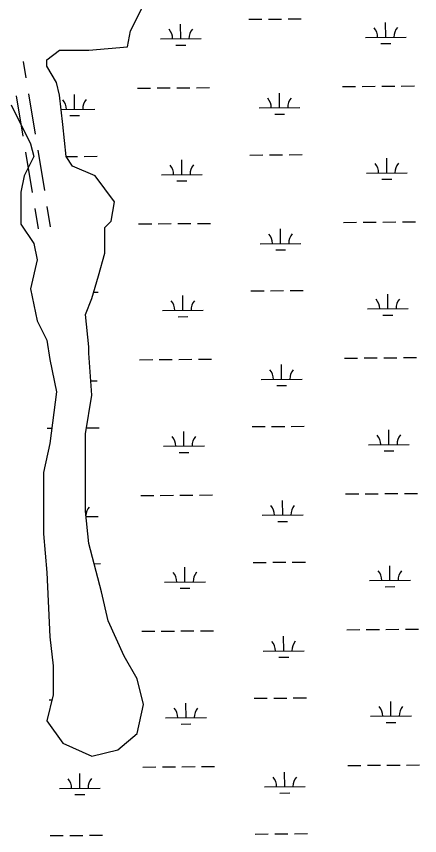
# Model space of a CAD drawing. Extents: x 3540316 to 3578335, y 553172 to 578787.
# Drawn here: x 3563081 to 3564068, y 570955 to 572962 of the extents above; entities that cross this region are included whole.
import ezdxf

# ---------------------------------------------------------------- set-up
doc = ezdxf.new("R2010")
doc.units = 0
doc.layers.add('V-ROAD-CNTR', color=7, linetype='Continuous')
doc.layers.add('V-WETL-SWMP', color=7, linetype='Continuous')

msp = doc.modelspace()

# ---------------------------------------------------------------- linework, layer by layer
at = {"layer": 'V-ROAD-CNTR'}
for points in [[(3563104.7, 572811.4), (3563098.2, 572851.3)], [(3563127.5, 572673.3), (3563111.2, 572772)], [(3563097.9, 572668.4), (3563081.6, 572767.1)], [(3563150.2, 572535.1), (3563133.9, 572633.8)], [(3563120.6, 572530.3), (3563104.3, 572628.9)], [(3563135.2, 572441.5), (3563127.1, 572490.8)], [(3563164.8, 572446.3), (3563156.7, 572495.7)]]:
    msp.add_lwpolyline(points, dxfattribs=at)
at = {"layer": 'V-WETL-SWMP'}
for p, q in [((3563360.7, 572926.2), (3563392.3, 572989.3)), ((3563650.2, 572954.4), (3563682.2, 572954.7)), ((3563698.2, 572954.8), (3563730.2, 572955.1)), ((3563746.2, 572955.2), (3563778.2, 572955.4)), ((3563483.5, 572906.7), (3563483.2, 572942.7)), ((3563985.4, 572910.6), (3563985.1, 572946.6)), ((3563352.8, 572886.7), (3563360.7, 572926.2)), ((3563433.5, 572906.3), (3563533.5, 572907.1)), ((3563471.6, 572891.2), (3563495.6, 572891.4)), ((3563935.4, 572910.2), (3564035.4, 572911)), ((3563973.5, 572895.1), (3563997.5, 572895.3)), ((3563155.3, 572855.1), (3563186.9, 572878.8)), ((3563186.9, 572878.8), (3563258, 572878.8)), ((3563258, 572878.8), (3563352.8, 572886.7)), ((3563155.3, 572839.3), (3563155.3, 572855.1)), ((3563179, 572799.8), (3563155.3, 572839.3)), ((3563186.9, 572768.2), (3563179, 572799.8)), ((3564023.5, 572790.8), (3564055.5, 572791.1)), ((3563377.6, 572785.8), (3563409.6, 572786.1)), ((3563425.6, 572786.2), (3563457.6, 572786.5)), ((3563473.6, 572786.6), (3563505.6, 572786.8)), ((3563521.6, 572786.9), (3563553.6, 572787.2)), ((3563725.3, 572737.8), (3563725, 572773.8)), ((3563879.5, 572789.7), (3563911.5, 572790)), ((3563927.5, 572790.1), (3563959.5, 572790.3)), ((3563975.5, 572790.4), (3564007.5, 572790.7)), ((3563194.8, 572697.1), (3563186.9, 572768.2)), ((3563223.4, 572733.9), (3563223.1, 572769.9)), ((3563068.5, 572744.5), (3563115.9, 572649.7)), ((3563190.8, 572733.7), (3563273.4, 572734.3)), ((3563675.3, 572737.4), (3563775.3, 572738.2)), ((3563211.5, 572718.4), (3563235.5, 572718.6)), ((3563713.4, 572722.3), (3563737.4, 572722.4)), ((3563202.7, 572618.2), (3563194.8, 572697.1)), ((3563115.9, 572649.7), (3563123.8, 572618.2)), ((3563123.8, 572618.2), (3563100.1, 572570.8)), ((3563202.7, 572618.3), (3563230.9, 572618.5)), ((3563218.5, 572594.5), (3563202.7, 572618.2)), ((3563246.9, 572618.7), (3563278.9, 572618.9)), ((3563652.8, 572621.8), (3563684.8, 572622)), ((3563700.8, 572622.2), (3563732.8, 572622.4)), ((3563748.8, 572622.5), (3563780.8, 572622.8)), ((3563988, 572577.9), (3563987.7, 572613.9)), ((3563273.8, 572570.8), (3563218.5, 572594.5)), ((3563486.1, 572574.1), (3563485.8, 572610.1)), ((3563100.1, 572570.8), (3563092.2, 572531.3)), ((3563321.2, 572507.6), (3563273.8, 572570.8)), ((3563436.1, 572573.7), (3563536.1, 572574.5)), ((3563938, 572577.5), (3564038, 572578.3)), ((3563474.2, 572558.5), (3563498.2, 572558.7)), ((3563976.1, 572562.4), (3564000.1, 572562.6)), ((3563092.2, 572531.3), (3563092.2, 572452.3)), ((3563313.3, 572460.2), (3563321.2, 572507.6)), ((3563092.2, 572452.3), (3563123.8, 572404.9)), ((3563297.5, 572444.4), (3563313.3, 572460.2)), ((3563380.2, 572453.2), (3563412.2, 572453.4)), ((3563428.2, 572453.5), (3563460.2, 572453.8)), ((3563476.2, 572453.9), (3563508.1, 572454.2)), ((3563524.1, 572454.3), (3563556.1, 572454.5)), ((3563882, 572457), (3563914, 572457.3)), ((3563930, 572457.4), (3563962, 572457.7)), ((3563978, 572457.8), (3564010, 572458)), ((3564026, 572458.2), (3564058, 572458.4)), ((3563297.5, 572381.2), (3563297.5, 572444.4)), ((3563727.8, 572405.1), (3563727.6, 572441.1)), ((3563123.8, 572404.9), (3563131.7, 572365.4)), ((3563677.9, 572404.7), (3563777.8, 572405.5)), ((3563716, 572389.6), (3563740, 572389.8)), ((3563281.7, 572325.9), (3563297.5, 572381.2)), ((3563131.7, 572365.4), (3563115.9, 572294.3)), ((3563265.9, 572270.7), (3563281.7, 572325.9)), ((3563115.9, 572294.3), (3563131.7, 572215.4)), ((3563655.3, 572289.1), (3563687.3, 572289.4)), ((3563703.3, 572289.5), (3563735.3, 572289.7)), ((3563751.3, 572289.9), (3563783.3, 572290.1)), ((3563250.1, 572231.2), (3563265.9, 572270.7)), ((3563270.3, 572286.1), (3563281.4, 572286.2)), ((3563488.6, 572241.4), (3563488.4, 572277.4)), ((3563990.5, 572245.3), (3563990.2, 572281.3)), ((3563258, 572152.2), (3563250.1, 572231.2)), ((3563438.6, 572241), (3563538.6, 572241.8)), ((3563940.5, 572244.9), (3564040.5, 572245.7)), ((3563978.6, 572229.7), (3564002.6, 572229.9)), ((3563131.7, 572215.4), (3563155.3, 572168)), ((3563476.8, 572225.9), (3563500.8, 572226.1)), ((3563155.3, 572168), (3563163.2, 572120.6)), ((3563258, 572136.4), (3563258, 572152.2)), ((3563265.9, 572033.7), (3563258, 572136.4)), ((3563163.2, 572120.6), (3563179, 572041.6)), ((3563382.7, 572120.5), (3563414.7, 572120.8)), ((3563430.7, 572120.9), (3563462.7, 572121.1)), ((3563478.7, 572121.2), (3563510.7, 572121.5)), ((3563526.7, 572121.6), (3563558.7, 572121.9)), ((3563730.4, 572072.4), (3563730.1, 572108.4)), ((3563884.6, 572124.4), (3563916.6, 572124.6)), ((3563932.6, 572124.7), (3563964.6, 572125)), ((3563980.6, 572125.1), (3564012.6, 572125.4)), ((3564028.6, 572125.5), (3564060.6, 572125.7)), ((3563263.2, 572068.8), (3563278.5, 572069)), ((3563680.4, 572072.1), (3563780.4, 572072.8)), ((3563718.5, 572056.9), (3563742.5, 572057.1)), ((3563179, 572041.6), (3563163.2, 571915.3)), ((3563250.1, 571939), (3563265.9, 572033.7)), ((3563156, 571952.6), (3563167.9, 571952.7)), ((3563252.5, 571953.3), (3563284, 571953.6)), ((3563657.9, 571956.5), (3563689.9, 571956.7)), ((3563705.9, 571956.8), (3563737.9, 571957.1)), ((3563753.9, 571957.2), (3563785.9, 571957.4)), ((3563993.1, 571912.6), (3563992.8, 571948.6)), ((3563250.1, 571828.4), (3563250.1, 571939)), ((3563491.2, 571908.7), (3563490.9, 571944.7)), ((3563163.2, 571915.3), (3563147.4, 571844.2)), ((3563441.2, 571908.3), (3563541.2, 571909.1)), ((3563943.1, 571912.2), (3564043.1, 571913)), ((3563479.3, 571893.2), (3563503.3, 571893.4)), ((3563981.2, 571897.1), (3564005.2, 571897.3)), ((3563147.4, 571844.2), (3563147.4, 571694.1)), ((3563250.1, 571749.4), (3563250.1, 571828.4)), ((3563385.3, 571787.8), (3563417.3, 571788.1)), ((3563433.3, 571788.2), (3563465.3, 571788.5)), ((3563481.3, 571788.6), (3563513.3, 571788.8)), ((3563529.3, 571789), (3563561.3, 571789.2)), ((3563887.2, 571791.7), (3563919.2, 571792)), ((3563935.2, 571792.1), (3563967.2, 571792.3)), ((3563983.2, 571792.5), (3564015.2, 571792.7)), ((3564031.2, 571792.8), (3564063.2, 571793.1)), ((3563733, 571739.8), (3563732.7, 571775.8)), ((3563258, 571670.4), (3563250.1, 571749.4)), ((3563251.4, 571736.1), (3563281.1, 571736.3)), ((3563683, 571739.4), (3563783, 571740.2)), ((3563721.1, 571724.3), (3563745.1, 571724.4)), ((3563147.4, 571694.1), (3563155.3, 571599.4)), ((3563289.6, 571552), (3563258, 571670.4)), ((3563271.3, 571620.8), (3563286.6, 571620.9)), ((3563493.8, 571576.1), (3563493.5, 571612.1)), ((3563660.5, 571623.8), (3563692.5, 571624)), ((3563708.5, 571624.2), (3563740.5, 571624.4)), ((3563756.5, 571624.5), (3563788.5, 571624.8)), ((3563995.7, 571579.9), (3563995.4, 571615.9)), ((3563155.3, 571599.4), (3563163.2, 571441.4)), ((3563443.8, 571575.7), (3563543.8, 571576.5)), ((3563945.7, 571579.6), (3564045.7, 571580.3)), ((3563305.4, 571480.9), (3563289.6, 571552)), ((3563481.9, 571560.5), (3563505.9, 571560.7)), ((3563983.8, 571564.4), (3564007.8, 571564.6)), ((3563344.9, 571394), (3563305.4, 571480.9)), ((3563387.8, 571455.2), (3563419.8, 571455.4)), ((3563435.8, 571455.5), (3563467.8, 571455.8)), ((3563483.8, 571455.9), (3563515.8, 571456.2)), ((3563531.8, 571456.3), (3563563.8, 571456.5)), ((3563889.7, 571459), (3563921.7, 571459.3)), ((3563937.7, 571459.4), (3563969.7, 571459.7)), ((3563985.7, 571459.8), (3564017.7, 571460)), ((3564033.7, 571460.2), (3564065.7, 571460.4)), ((3563163.2, 571441.4), (3563171.1, 571370.3)), ((3563735.5, 571407.1), (3563735.3, 571443.1)), ((3563685.5, 571406.7), (3563785.5, 571407.5)), ((3563376.5, 571338.7), (3563344.9, 571394)), ((3563723.7, 571391.6), (3563747.7, 571391.8)), ((3563171.1, 571370.3), (3563171.1, 571299.3)), ((3563392.3, 571275.6), (3563376.5, 571338.7)), ((3563171.1, 571299.3), (3563155.3, 571236.1)), ((3563161.1, 571287.3), (3563168.2, 571287.3)), ((3563663, 571291.1), (3563695, 571291.4)), ((3563711, 571291.5), (3563743, 571291.7)), ((3563759, 571291.9), (3563791, 571292.1)), ((3563376.5, 571204.5), (3563392.3, 571275.6)), ((3563496.3, 571243.4), (3563496, 571279.4)), ((3563998.2, 571247.3), (3563997.9, 571283.3)), ((3563948.2, 571246.9), (3564048.2, 571247.7)), ((3563155.3, 571236.1), (3563194.8, 571180.8)), ((3563446.3, 571243), (3563546.3, 571243.8)), ((3563484.4, 571227.9), (3563508.4, 571228.1)), ((3563986.3, 571231.8), (3564010.3, 571231.9)), ((3563329.1, 571165), (3563376.5, 571204.5)), ((3563194.8, 571180.8), (3563265.9, 571149.2)), ((3563265.9, 571149.2), (3563329.1, 571165)), ((3563892.3, 571126.4), (3563924.3, 571126.6)), ((3563940.3, 571126.8), (3563972.3, 571127)), ((3563988.3, 571127.1), (3564020.3, 571127.4)), ((3564036.3, 571127.5), (3564068.3, 571127.7)), ((3563236.2, 571070.6), (3563235.9, 571106.6)), ((3563390.4, 571122.5), (3563422.4, 571122.8)), ((3563438.4, 571122.9), (3563470.4, 571123.1)), ((3563486.4, 571123.3), (3563518.4, 571123.5)), ((3563534.4, 571123.6), (3563566.4, 571123.9)), ((3563738.1, 571074.5), (3563737.8, 571110.4)), ((3563186.2, 571070.2), (3563286.2, 571071)), ((3563688.1, 571074.1), (3563788.1, 571074.8)), ((3563224.3, 571055.1), (3563248.3, 571055.2)), ((3563726.2, 571058.9), (3563750.2, 571059.1)), ((3563163.7, 570954.6), (3563195.7, 570954.8)), ((3563211.7, 570955), (3563243.7, 570955.2)), ((3563259.7, 570955.3), (3563291.7, 570955.6)), ((3563665.6, 570958.5), (3563697.6, 570958.7)), ((3563713.6, 570958.8), (3563745.6, 570959.1)), ((3563761.6, 570959.2), (3563793.6, 570959.4))]:
    msp.add_line(p, q, dxfattribs=at)
for centre, start, end in [((3563930.2, 572910.6), 359.6699, 41.2135), ((3564040.6, 572911.5), 139.6699, 181.2135), ((3563428.3, 572906.8), 359.6699, 41.2135), ((3563538.7, 572907.6), 139.6699, 181.2135), ((3563168.1, 572734), 359.6699, 41.2135), ((3563278.6, 572734.8), 139.6699, 181.2135), ((3563670, 572737.8), 359.6699, 41.2135), ((3563780.5, 572738.7), 139.6699, 181.2135), ((3563430.8, 572574.1), 359.6699, 41.2135), ((3563541.3, 572575), 139.6699, 181.2135), ((3563932.7, 572578), 359.6699, 41.2135), ((3564043.2, 572578.8), 139.6699, 181.2135), ((3563672.6, 572405.2), 359.6699, 41.2135), ((3563783.1, 572406), 139.6699, 181.2135), ((3564045.8, 572246.2), 139.6699, 181.2135), ((3563433.4, 572241.4), 359.6699, 41.2135), ((3563543.9, 572242.3), 139.6699, 181.2135), ((3563935.3, 572245.3), 359.6699, 41.2135), ((3563675.2, 572072.5), 359.6699, 41.2135), ((3563785.7, 572073.3), 139.6699, 181.2135), ((3563436, 571908.8), 359.6699, 41.2135), ((3563546.4, 571909.6), 139.6699, 181.2135), ((3563937.8, 571912.7), 359.6699, 41.2135), ((3564048.3, 571913.5), 139.6699, 181.2135), ((3563286.3, 571736.8), 139.6699, 176.3256), ((3563677.7, 571739.8), 359.6699, 41.2135), ((3563788.2, 571740.7), 139.6699, 181.2135), ((3563438.5, 571576.1), 359.6699, 41.2135), ((3563549, 571577), 139.6699, 181.2135), ((3563940.4, 571580), 359.6699, 41.2135), ((3564050.9, 571580.8), 139.6699, 181.2135), ((3563680.3, 571407.2), 359.6699, 41.2135), ((3563790.8, 571408), 139.6699, 181.2135), ((3563441.1, 571243.5), 359.6699, 41.2135), ((3563551.6, 571244.3), 139.6699, 181.2135), ((3563943, 571247.3), 359.6699, 41.2135), ((3564053.5, 571248.2), 139.6699, 181.2135), ((3563181, 571070.6), 359.6699, 41.2135), ((3563291.5, 571071.5), 139.6699, 181.2135), ((3563682.9, 571074.5), 359.6699, 41.2135), ((3563793.3, 571075.4), 139.6699, 181.2135)]:
    msp.add_arc(centre, 35.2, start, end, dxfattribs=at)

doc.saveas('drawing.dxf')
